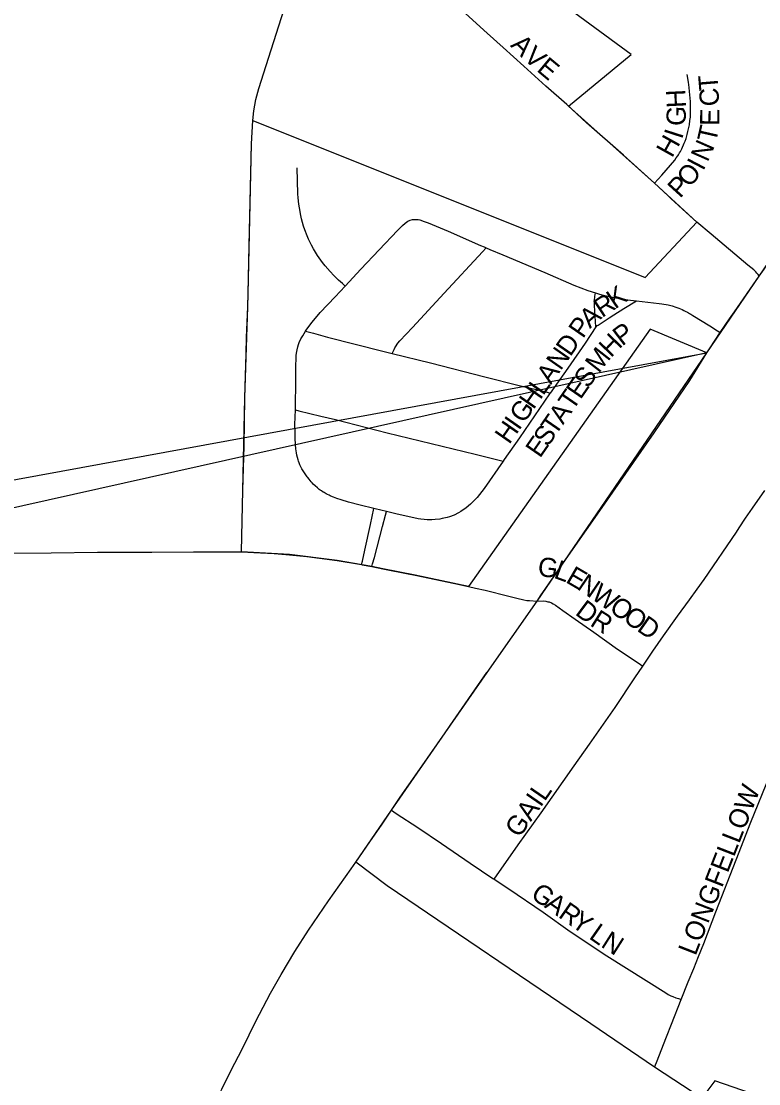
# Model space of a CAD drawing. Extents: x 1772825 to 1773716, y 1138558 to 1139032.
# Drawn here: x 1773325.79 to 1773333.03, y 1138851.53 to 1138861.97 of the extents above; entities that cross this region are included whole.
import ezdxf

# ---------------------------------------------------------------- set-up
doc = ezdxf.new("R2010")
doc.units = 0
for name, color, linetype in [('Default', 7, 'Continuous'), ('GM_X_City_Street', 7, 'Continuous'), ('GM_X_City_Street_Text', 7, 'Continuous'), ('GM_X_Corporation', 7, 'Continuous'), ('GM_X_County_Road', 7, 'Continuous'), ('GM_X_State_Route', 7, 'Continuous'), ('SH_Text', 7, 'Continuous')]:
    doc.layers.add(name, color=color, linetype=linetype)

msp = doc.modelspace()

# ---------------------------------------------------------------- linework, layer by layer
at = {"layer": 'Default'}
msp.add_lwpolyline([(1773332.525, 1138858.709), (1773333.037, 1138859.463), (1773333.403, 1138859.973), (1773333.885, 1138860.684), (1773334.121, 1138861.049), (1773334.391, 1138861.451), (1773334.691, 1138861.891), (1773334.916, 1138862.217), (1773335.175, 1138862.611), (1773335.374, 1138862.918), (1773335.528, 1138863.152)], dxfattribs=at)
at = {"layer": 'GM_X_City_Street'}
for points in [[(1773332.009, 1138860.376), (1773331.704, 1138860.65), (1773331.342, 1138860.97), (1773331.148, 1138861.149), (1773330.943, 1138861.33), (1773330.726, 1138861.525), (1773330.522, 1138861.709), (1773330.365, 1138861.851), (1773330.153, 1138862.044), (1773330.052, 1138862.137), (1773329.888, 1138862.288), (1773329.76, 1138862.406), (1773329.623, 1138862.533), (1773329.379, 1138862.763), (1773329.352, 1138862.789), (1773329.252, 1138862.882), (1773329.063, 1138863.062), (1773329.018, 1138863.108), (1773328.982, 1138863.147), (1773328.948, 1138863.189)], [(1773328.075, 1138861.086), (1773328.095, 1138861.197), (1773328.124, 1138861.306), (1773328.194, 1138861.531), (1773328.321, 1138861.922), (1773328.486, 1138862.445), (1773328.548, 1138862.634), (1773328.596, 1138862.775), (1773328.634, 1138862.89)], [(1773332.009, 1138860.376), (1773332.083, 1138860.454), (1773332.209, 1138860.603), (1773332.224, 1138860.624), (1773332.239, 1138860.645), (1773332.245, 1138860.655), (1773332.256, 1138860.673), (1773332.265, 1138860.689), (1773332.278, 1138860.714), (1773332.302, 1138860.768), (1773332.31, 1138860.788), (1773332.32, 1138860.816), (1773332.331, 1138860.853), (1773332.339, 1138860.883), (1773332.353, 1138860.95), (1773332.358, 1138860.991), (1773332.362, 1138861.026), (1773332.363, 1138861.049), (1773332.364, 1138861.086), (1773332.363, 1138861.135), (1773332.362, 1138861.179), (1773332.355, 1138861.277), (1773332.351, 1138861.318), (1773332.344, 1138861.369), (1773332.332, 1138861.444)], [(1773328.972, 1138859.366), (1773328.945, 1138859.39), (1773328.905, 1138859.425), (1773328.861, 1138859.468), (1773328.823, 1138859.509), (1773328.776, 1138859.564), (1773328.749, 1138859.598), (1773328.7, 1138859.666), (1773328.66, 1138859.732), (1773328.64, 1138859.769), (1773328.611, 1138859.826), (1773328.597, 1138859.859), (1773328.575, 1138859.919), (1773328.563, 1138859.953), (1773328.543, 1138860.025), (1773328.535, 1138860.059), (1773328.521, 1138860.133), (1773328.515, 1138860.169), (1773328.509, 1138860.232), (1773328.506, 1138860.273), (1773328.5, 1138860.528)], [(1773332.425, 1138859.993), (1773332.32, 1138860.088), (1773332.171, 1138860.227), (1773332.144, 1138860.252), (1773332.099, 1138860.294), (1773332.054, 1138860.336), (1773332.009, 1138860.376)], [(1773328.972, 1138859.366), (1773329.126, 1138859.533), (1773329.484, 1138859.913), (1773329.535, 1138859.962), (1773329.562, 1138859.985), (1773329.586, 1138860.004), (1773329.608, 1138860.014), (1773329.632, 1138860.02), (1773329.657, 1138860.02), (1773329.687, 1138860.018), (1773329.706, 1138860.015), (1773329.748, 1138860.001), (1773329.785, 1138859.987), (1773329.983, 1138859.904), (1773330.301, 1138859.764), (1773330.336, 1138859.751), (1773330.357, 1138859.741)], [(1773333.037, 1138859.463), (1773333.028, 1138859.478), (1773333.016, 1138859.492), (1773333.004, 1138859.505), (1773332.985, 1138859.524), (1773332.926, 1138859.572), (1773332.566, 1138859.876), (1773332.425, 1138859.993)], [(1773329.433, 1138858.703), (1773329.445, 1138858.73), (1773329.451, 1138858.743), (1773329.459, 1138858.758), (1773329.471, 1138858.778), (1773329.482, 1138858.795), (1773329.49, 1138858.806), (1773329.508, 1138858.827), (1773329.634, 1138858.957), (1773329.944, 1138859.296), (1773330.321, 1138859.702), (1773330.357, 1138859.741)], [(1773330.357, 1138859.741), (1773330.393, 1138859.726), (1773330.519, 1138859.673), (1773330.931, 1138859.499), (1773331.216, 1138859.375), (1773331.354, 1138859.321), (1773331.431, 1138859.298)], [(1773328.582, 1138858.923), (1773328.596, 1138858.943), (1773328.647, 1138859.012), (1773328.727, 1138859.107), (1773328.873, 1138859.26), (1773328.972, 1138859.366)], [(1773331.432, 1138858.964), (1773331.426, 1138859.07), (1773331.421, 1138859.176), (1773331.421, 1138859.202), (1773331.421, 1138859.219), (1773331.421, 1138859.236), (1773331.423, 1138859.249), (1773331.425, 1138859.267), (1773331.428, 1138859.281), (1773331.431, 1138859.298)], [(1773331.431, 1138859.298), (1773331.461, 1138859.289), (1773331.491, 1138859.281), (1773331.613, 1138859.254), (1773331.653, 1138859.246), (1773331.721, 1138859.235), (1773331.773, 1138859.228), (1773331.832, 1138859.22)], [(1773331.432, 1138858.964), (1773331.439, 1138858.97), (1773331.448, 1138858.977), (1773331.456, 1138858.982), (1773331.565, 1138859.055), (1773331.61, 1138859.084), (1773331.71, 1138859.145), (1773331.832, 1138859.22)], [(1773331.832, 1138859.22), (1773332.055, 1138859.196), (1773332.083, 1138859.192), (1773332.144, 1138859.181), (1773332.183, 1138859.17), (1773332.221, 1138859.159), (1773332.25, 1138859.148), (1773332.282, 1138859.134), (1773332.299, 1138859.126), (1773332.319, 1138859.116), (1773332.333, 1138859.108), (1773332.354, 1138859.097), (1773332.368, 1138859.089), (1773332.386, 1138859.078), (1773332.555, 1138858.974), (1773332.629, 1138858.927), (1773332.656, 1138858.909)], [(1773328.483, 1138858.15), (1773328.485, 1138858.456), (1773328.487, 1138858.583), (1773328.489, 1138858.653), (1773328.49, 1138858.683), (1773328.493, 1138858.707), (1773328.498, 1138858.739), (1773328.505, 1138858.768), (1773328.512, 1138858.791), (1773328.52, 1138858.811), (1773328.536, 1138858.847), (1773328.554, 1138858.878), (1773328.581, 1138858.922), (1773328.582, 1138858.923)], [(1773328.582, 1138858.923), (1773328.659, 1138858.902), (1773328.798, 1138858.863), (1773329.34, 1138858.727), (1773329.433, 1138858.703)], [(1773331.432, 1138858.964), (1773331.329, 1138858.805), (1773331.159, 1138858.56), (1773330.986, 1138858.315)], [(1773329.433, 1138858.703), (1773329.811, 1138858.61), (1773330.342, 1138858.474), (1773330.68, 1138858.39), (1773330.945, 1138858.325), (1773330.986, 1138858.315)], [(1773330.986, 1138858.315), (1773330.98, 1138858.306), (1773330.684, 1138857.876), (1773330.533, 1138857.663), (1773330.522, 1138857.647)], [(1773329.254, 1138857.18), (1773329.119, 1138857.214), (1773329.004, 1138857.244), (1773328.932, 1138857.265), (1773328.89, 1138857.279), (1773328.857, 1138857.291), (1773328.831, 1138857.302), (1773328.823, 1138857.306), (1773328.813, 1138857.31), (1773328.798, 1138857.318), (1773328.783, 1138857.326), (1773328.774, 1138857.331), (1773328.765, 1138857.336), (1773328.756, 1138857.342), (1773328.737, 1138857.354), (1773328.726, 1138857.361), (1773328.717, 1138857.368), (1773328.706, 1138857.377), (1773328.698, 1138857.384), (1773328.677, 1138857.402), (1773328.656, 1138857.421), (1773328.647, 1138857.431), (1773328.637, 1138857.443), (1773328.626, 1138857.457), (1773328.617, 1138857.468), (1773328.603, 1138857.486), (1773328.598, 1138857.492), (1773328.584, 1138857.512), (1773328.57, 1138857.53), (1773328.557, 1138857.55), (1773328.545, 1138857.571), (1773328.538, 1138857.584), (1773328.527, 1138857.608), (1773328.518, 1138857.629), (1773328.512, 1138857.647), (1773328.508, 1138857.66), (1773328.503, 1138857.681), (1773328.496, 1138857.705), (1773328.492, 1138857.728), (1773328.487, 1138857.765), (1773328.483, 1138857.81), (1773328.48, 1138857.87), (1773328.479, 1138857.917), (1773328.478, 1138858.007), (1773328.483, 1138858.15)], [(1773328.483, 1138858.15), (1773328.516, 1138858.141), (1773328.731, 1138858.088), (1773328.877, 1138858.055), (1773329.383, 1138857.923), (1773330.249, 1138857.713), (1773330.522, 1138857.647)], [(1773330.522, 1138857.647), (1773330.335, 1138857.377), (1773330.267, 1138857.289), (1773330.228, 1138857.248), (1773330.201, 1138857.222), (1773330.159, 1138857.186), (1773330.108, 1138857.152), (1773330.086, 1138857.139), (1773330.042, 1138857.116), (1773329.996, 1138857.099), (1773329.972, 1138857.092), (1773329.924, 1138857.081), (1773329.9, 1138857.076), (1773329.854, 1138857.071), (1773329.824, 1138857.069), (1773329.778, 1138857.068), (1773329.746, 1138857.071), (1773329.714, 1138857.075), (1773329.688, 1138857.079), (1773329.47, 1138857.127), (1773329.376, 1138857.15)], [(1773332.272, 1138852.356), (1773332.342, 1138852.532), (1773332.395, 1138852.66), (1773332.442, 1138852.778), (1773332.493, 1138852.907), (1773332.613, 1138853.219), (1773332.811, 1138853.729), (1773332.955, 1138854.1), (1773333.144, 1138854.559), (1773333.244, 1138854.808), (1773333.313, 1138854.984), (1773333.48, 1138855.394), (1773333.573, 1138855.629), (1773333.79, 1138856.176), (1773333.92, 1138856.514), (1773333.98, 1138856.664), (1773334.051, 1138856.836), (1773334.102, 1138856.962), (1773334.148, 1138857.075), (1773334.233, 1138857.295), (1773334.293, 1138857.441), (1773334.336, 1138857.548), (1773334.383, 1138857.67), (1773334.386, 1138857.678)], [(1773331.895, 1138855.632), (1773331.995, 1138855.779), (1773332.097, 1138855.929), (1773332.237, 1138856.124), (1773332.355, 1138856.284), (1773332.43, 1138856.389), (1773332.498, 1138856.482), (1773332.814, 1138856.948), (1773332.842, 1138856.99), (1773332.904, 1138857.084), (1773332.973, 1138857.184), (1773333.095, 1138857.357)], [(1773329.133, 1138856.629), (1773329.14, 1138856.663), (1773329.164, 1138856.771), (1773329.22, 1138857.024), (1773329.254, 1138857.18)], [(1773329.233, 1138856.609), (1773329.24, 1138856.636), (1773329.259, 1138856.7), (1773329.337, 1138857.002), (1773329.367, 1138857.115), (1773329.376, 1138857.15)], [(1773329.376, 1138857.15), (1773329.265, 1138857.178), (1773329.254, 1138857.18)], [(1773330.856, 1138856.271), (1773330.919, 1138856.272), (1773330.941, 1138856.27), (1773330.963, 1138856.265), (1773330.976, 1138856.262), (1773330.998, 1138856.253), (1773331.016, 1138856.244), (1773331.036, 1138856.232), (1773331.111, 1138856.178), (1773331.232, 1138856.092), (1773331.415, 1138855.965), (1773331.647, 1138855.799), (1773331.849, 1138855.663), (1773331.895, 1138855.632)], [(1773330.435, 1138853.539), (1773330.67, 1138853.876), (1773330.895, 1138854.191), (1773331.221, 1138854.651), (1773331.371, 1138854.866), (1773331.622, 1138855.227), (1773331.816, 1138855.517), (1773331.895, 1138855.632)], [(1773329.426, 1138854.216), (1773329.473, 1138854.184), (1773329.684, 1138854.047), (1773329.919, 1138853.89), (1773330.2, 1138853.697), (1773330.422, 1138853.547), (1773330.435, 1138853.539)], [(1773330.435, 1138853.539), (1773330.579, 1138853.445), (1773330.915, 1138853.214), (1773331.18, 1138853.025), (1773331.542, 1138852.786), (1773332.12, 1138852.421), (1773332.145, 1138852.407), (1773332.169, 1138852.394), (1773332.191, 1138852.385), (1773332.22, 1138852.374), (1773332.247, 1138852.365), (1773332.272, 1138852.356)], [(1773332.011, 1138851.691), (1773332.031, 1138851.739), (1773332.127, 1138851.989), (1773332.177, 1138852.116), (1773332.272, 1138852.356)]]:
    msp.add_lwpolyline(points, dxfattribs=at)
at = {"layer": 'GM_X_Corporation'}
msp.add_lwpolyline([(1773334.953, 1138850.747), (1773332.604, 1138851.557), (1773332.474, 1138851.388), (1773332.011, 1138851.691), (1773331.384, 1138852.117), (1773329.384, 1138853.473), (1773329.076, 1138853.706), (1773329.426, 1138854.216), (1773329.952, 1138854.976), (1773330.365, 1138855.569), (1773330.856, 1138856.271), (1773332.525, 1138858.709), (1773331.967, 1138858.941), (1773330.184, 1138856.413), (1773329.658, 1138856.524), (1773329.34, 1138856.588), (1773329.233, 1138856.609), (1773329.137, 1138856.628), (1773328.892, 1138856.669), (1773328.423, 1138856.727), (1773327.952, 1138856.755), (1773327.987, 1138858.267), (1773328.015, 1138859.162), (1773328.018, 1138859.289), (1773328.051, 1138860.763), (1773328.065, 1138860.993), (1773331.918, 1138859.451), (1773332.425, 1138859.993), (1773332.009, 1138860.376), (1773331.166, 1138861.132), (1773331.78, 1138861.639), (1773330.921, 1138862.275)], dxfattribs=at)
at = {"layer": 'GM_X_County_Road'}
for points in [[(1773328.018, 1138859.289), (1773328.029, 1138859.763), (1773328.051, 1138860.763), (1773328.065, 1138860.993), (1773328.075, 1138861.086)], [(1773328.016, 1138859.162), (1773328.016, 1138859.173), (1773328.018, 1138859.289)], [(1773328.003, 1138858.861), (1773328.016, 1138859.162)], [(1773327.952, 1138856.755), (1773327.966, 1138857.359), (1773327.978, 1138857.794), (1773327.987, 1138858.267), (1773327.997, 1138858.701), (1773328.003, 1138858.861)], [(1773325.6, 1138856.741), (1773326.084, 1138856.746), (1773326.539, 1138856.75), (1773326.539, 1138856.75)], [(1773326.539, 1138856.75), (1773327.073, 1138856.752), (1773327.482, 1138856.754), (1773327.952, 1138856.755)], [(1773327.952, 1138856.755), (1773328.073, 1138856.749), (1773328.273, 1138856.739), (1773328.423, 1138856.726), (1773328.596, 1138856.708), (1773328.892, 1138856.669), (1773329.133, 1138856.629)], [(1773329.133, 1138856.629), (1773329.137, 1138856.628), (1773329.233, 1138856.609)], [(1773329.233, 1138856.609), (1773329.34, 1138856.588)], [(1773329.34, 1138856.588), (1773329.589, 1138856.539), (1773329.658, 1138856.524)], [(1773329.658, 1138856.524), (1773330.048, 1138856.442), (1773330.184, 1138856.413), (1773330.253, 1138856.398), (1773330.347, 1138856.378), (1773330.579, 1138856.32), (1773330.657, 1138856.3), (1773330.727, 1138856.284), (1773330.757, 1138856.278), (1773330.781, 1138856.275), (1773330.856, 1138856.271)]]:
    msp.add_lwpolyline(points, dxfattribs=at)
at = {"layer": 'GM_X_State_Route'}
for points in [[(1773332.558, 1138858.759), (1773332.656, 1138858.909), (1773332.748, 1138859.044), (1773332.795, 1138859.113), (1773333.037, 1138859.463), (1773333.129, 1138859.596), (1773333.403, 1138859.973), (1773333.885, 1138860.684), (1773333.973, 1138860.82), (1773334.012, 1138860.883), (1773334.121, 1138861.049), (1773334.189, 1138861.153), (1773334.258, 1138861.256), (1773334.314, 1138861.338), (1773334.391, 1138861.451), (1773334.475, 1138861.574), (1773334.544, 1138861.677), (1773334.621, 1138861.789), (1773334.691, 1138861.891), (1773334.705, 1138861.911), (1773334.803, 1138862.053)], [(1773330.856, 1138856.271), (1773330.891, 1138856.322), (1773331.189, 1138856.751), (1773331.473, 1138857.159), (1773332.007, 1138857.924), (1773332.357, 1138858.438), (1773332.525, 1138858.709), (1773332.558, 1138858.759)], [(1773329.705, 1138854.621), (1773329.952, 1138854.976), (1773330.001, 1138855.048), (1773330.364, 1138855.568), (1773330.365, 1138855.569), (1773330.856, 1138856.271)], [(1773329.076, 1138853.706), (1773329.213, 1138853.906), (1773329.334, 1138854.078), (1773329.426, 1138854.216), (1773329.512, 1138854.344), (1773329.705, 1138854.621)], [(1773326.679, 1138849.255), (1773326.684, 1138849.265), (1773326.732, 1138849.365), (1773326.831, 1138849.566), (1773326.924, 1138849.756), (1773327.097, 1138850.113), (1773327.195, 1138850.314), (1773327.259, 1138850.449), (1773327.357, 1138850.649), (1773327.492, 1138850.929), (1773327.59, 1138851.131), (1773327.683, 1138851.32), (1773327.742, 1138851.444), (1773327.758, 1138851.477), (1773327.848, 1138851.655), (1773327.961, 1138851.876), (1773328.095, 1138852.143), (1773328.239, 1138852.418), (1773328.341, 1138852.604), (1773328.476, 1138852.828), (1773328.611, 1138853.037), (1773328.808, 1138853.325), (1773329.03, 1138853.64), (1773329.076, 1138853.706)]]:
    msp.add_lwpolyline(points, dxfattribs=at)
at = {"layer": 'SH_Text'}
msp.add_lwpolyline([(1773210.29, 1138836.322), (1773332.525, 1138858.709), (1773210.29, 1138831.376)], close=True, dxfattribs=at)

# ---------------------------------------------------------------- texts
at = {"layer": 'GM_X_City_Street_Text'}
for s, height, rotation, p in [('A', 0.189, 315.17, (1773330.588, 1138861.725)), ('V', 0.189, 318.2532, (1773330.714, 1138861.6)), ('E', 0.189, 320.1146, (1773330.844, 1138861.484)), ('T', 0.189, 94.7191, (1773332.639, 1138861.293)), ('H', 0.189, 92.7327, (1773332.32, 1138861.12)), ('C', 0.189, 92.6535, (1773332.646, 1138861.136)), ('G', 0.189, 87.9211, (1773332.314, 1138860.936)), ('E', 0.189, 89.0914, (1773332.646, 1138860.939)), ('I', 0.189, 72.1335, (1773332.279, 1138860.801)), ('T', 0.189, 77.2052, (1773332.612, 1138860.767)), ('H', 0.189, 60.9709, (1773332.182, 1138860.618)), ('N', 0.189, 66.2434, (1773332.532, 1138860.577)), ('O', 0.189, 49.8691, (1773332.355, 1138860.326)), ('I', 0.189, 62.376, (1773332.488, 1138860.49)), ('P', 0.189, 47.8016, (1773332.261, 1138860.221)), ('K', 0.189, 34.4082, (1773331.622, 1138859.134)), ('R', 0.189, 33.5553, (1773331.494, 1138859.05)), ('A', 0.189, 41.4738, (1773331.375, 1138858.943)), ('P', 0.189, 55.1851, (1773331.307, 1138858.843)), ('P', 0.189, 37.4054, (1773331.692, 1138858.77)), ('D', 0.189, 55.1583, (1773331.183, 1138858.665)), ('H', 0.189, 45.7264, (1773331.581, 1138858.656)), ('N', 0.189, 55.1583, (1773331.088, 1138858.528)), ('M', 0.189, 52.0371, (1773331.462, 1138858.502)), ('A', 0.189, 55.1583, (1773330.992, 1138858.391)), ('S', 0.189, 55.3454, (1773331.359, 1138858.354)), ('E', 0.189, 55.3325, (1773331.283, 1138858.244)), ('H', 0.189, 55.1583, (1773330.821, 1138858.145)), ('L', 0.189, 55.158, (1773330.916, 1138858.282)), ('T', 0.189, 55.3454, (1773331.207, 1138858.134)), ('G', 0.189, 55.1583, (1773330.726, 1138858.008)), ('A', 0.189, 55.3339, (1773331.112, 1138857.997)), ('H', 0.189, 55.1583, (1773330.583, 1138857.803)), ('I', 0.189, 55.1583, (1773330.678, 1138857.94)), ('T', 0.189, 55.3325, (1773331.036, 1138857.888)), ('S', 0.189, 55.3454, (1773330.961, 1138857.778)), ('E', 0.189, 55.3325, (1773330.885, 1138857.668)), ('G', 0.189, 353.0973, (1773330.856, 1138856.519)), ('L', 0.189, 339.8885, (1773331.011, 1138856.502)), ('E', 0.189, 329.8891, (1773331.128, 1138856.46)), ('N', 0.189, 325.8067, (1773331.24, 1138856.395)), ('W', 0.189, 324.9295, (1773331.378, 1138856.301)), ('D', 0.189, 323.3749, (1773331.221, 1138856.144)), ('O', 0.189, 324.9095, (1773331.555, 1138856.177)), ('R', 0.189, 327.6468, (1773331.367, 1138856.036)), ('O', 0.189, 324.9198, (1773331.691, 1138856.081)), ('D', 0.189, 324.9198, (1773331.828, 1138855.985)), ('GAIL', 0.1894, 55.4017, (1773330.683, 1138853.937)), ('LONGFELLOW', 0.1894, 68.7497, (1773332.413, 1138852.779)), ('G', 0.189, 325.0975, (1773330.783, 1138853.362)), ('A', 0.189, 325.0671, (1773330.92, 1138853.267)), ('R', 0.189, 325.0808, (1773331.056, 1138853.171)), ('Y', 0.189, 325.0977, (1773331.179, 1138853.085)), ('L', 0.189, 325.0595, (1773331.357, 1138852.962)), ('N', 0.189, 327.5811, (1773331.474, 1138852.88))]:
    msp.add_text(s, height=height, rotation=rotation, dxfattribs=at).set_placement(p)

doc.saveas('drawing.dxf')
